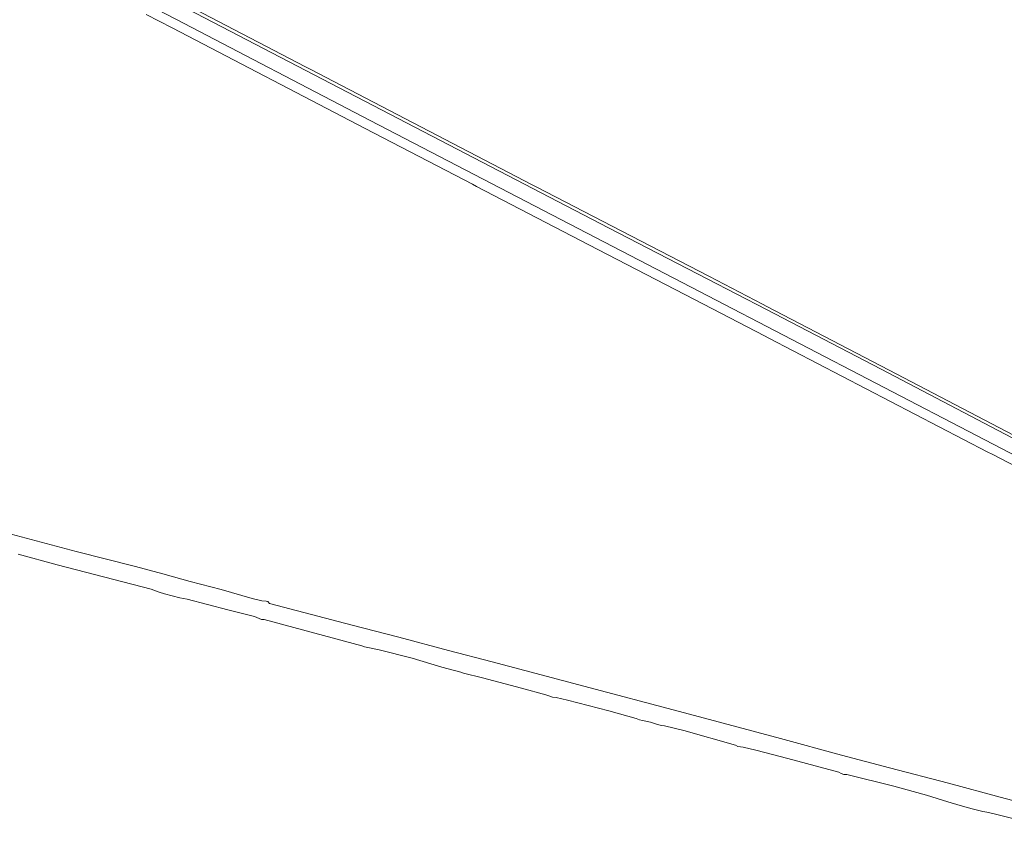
# Model space of a CAD drawing. Header units: metres. Extents: x 166325 to 190320, y 381923 to 404576.
# Tile 936 of 1056: x 180088 to 180726, y 385842 to 386379. Entities that reach past the tile are written whole.
import ezdxf

# ---------------------------------------------------------------- set-up
doc = ezdxf.new("R2010")
doc.units = ezdxf.units.M
doc.layers.add('B-WE-VH-VERHARDING_ASFALT-GV', color=8, linetype='Continuous', lineweight=18)
doc.layers.add('B-WE-VH-VERHARDING_HALFVERHARDING-GV', color=8, linetype='Continuous', lineweight=18)

msp = doc.modelspace()

# ---------------------------------------------------------------- linework, layer by layer
at = {"layer": 'B-WE-VH-VERHARDING_ASFALT-GV', "flags": 128}
for points in [[(179705.491, 386643.766), (179704.524, 386641.997), (179704.783, 386641.842), (179860.169, 386561.252), (179999.998, 386488.32), (180084.47, 386444.37), (180191.602, 386388.831), (180469.771, 386244.072), (180533.64, 386211.072), (180572.187, 386191.05)], [(181036.177, 385933.988), (181037.548, 385936.837), (181038.165, 385938.121), (180871.131, 386025.012), (180768.111, 386078.311), (180528.701, 386202.823), (180315.261, 386313.63), (180189.251, 386379.522), (180080.291, 386436.021), (179724.522, 386621.192), (179706.613, 386630.672), (179702.854, 386632.499), (179701.251, 386633.163)], [(180170.016, 386382.585), (180186.782, 386373.872), (180311.96, 386308.491), (180381.506, 386272.329), (180384.18, 386270.939), (180462.852, 386230.032), (180525.481, 386197.661), (180570.901, 386174.015), (180573.622, 386172.599), (180715.777, 386098.593), (180718.447, 386097.203), (180868.281, 386019.27), (180933.802, 385985.368), (180936.432, 385984.007), (181017.134, 385942.232), (181035.55, 385932.683), (181036.177, 385933.988)], [(180572.187, 386191.05), (180646.462, 386152.471), (180771.531, 386087.022), (180875.112, 386032.561), (181018.882, 385957.212), (181045.07, 385943.661), (181045.918, 385945.225), (180917.807, 386012.469), (180899.612, 386022.02), (180897.07, 386023.355), (180740.421, 386105.442), (180737.411, 386107.019), (180651.802, 386151.87), (180572.447, 386193.154), (180569.573, 386194.649), (180534.702, 386212.791), (180472.012, 386245.122), (180423.373, 386270.427), (180420.286, 386272.033), (180276.241, 386346.976), (180273.308, 386348.502), (180201.462, 386385.881)]]:
    msp.add_lwpolyline(points, dxfattribs=at)
at = {"layer": 'B-WE-VH-VERHARDING_HALFVERHARDING-GV', "flags": 128}
for points in [[(180849.758, 385841.622), (180723.73, 385874.825), (180690.198, 385883.783), (180651.874, 385893.786), (180620.846, 385901.986), (180581.194, 385912.767), (180544.184, 385922.711), (180519.112, 385929.448), (180450.598, 385947.619), (180394.291, 385962.674), (180366.037, 385970.021), (180333.775, 385978.632), (180303.466, 385986.418), (180249.956, 386000.52), (180248.783, 386001.621), (180247.722, 386001.918), (180245.008, 386002.165), (180238.722, 386003.745), (180218.671, 386009.502), (180198.606, 386014.711), (180180.86, 386019.693), (180163.134, 386024.428), (180124.585, 386034.21), (180079.15, 386046.191)], [(180849.758, 385841.622), (180723.73, 385874.825), (180690.198, 385883.783), (180651.874, 385893.786), (180620.846, 385901.986), (180581.194, 385912.767), (180544.184, 385922.711), (180519.112, 385929.448), (180450.598, 385947.619), (180394.291, 385962.674), (180366.037, 385970.021), (180333.775, 385978.632), (180303.466, 385986.418), (180249.956, 386000.52), (180248.783, 386001.621), (180247.722, 386001.918), (180245.008, 386002.165), (180238.722, 386003.745), (180218.671, 386009.502), (180198.606, 386014.711), (180180.86, 386019.693), (180163.134, 386024.428), (180124.585, 386034.21), (180079.15, 386046.191)], [(180849.758, 385841.622), (180723.73, 385874.825), (180690.198, 385883.783), (180651.874, 385893.786), (180620.846, 385901.986), (180581.194, 385912.767), (180544.184, 385922.711), (180519.112, 385929.448), (180450.598, 385947.619), (180394.291, 385962.674), (180366.037, 385970.021), (180333.775, 385978.632), (180303.466, 385986.418), (180249.956, 386000.52), (180248.783, 386001.621), (180247.722, 386001.918), (180245.008, 386002.165), (180238.722, 386003.745), (180218.671, 386009.502), (180198.606, 386014.711), (180180.86, 386019.693), (180163.134, 386024.428), (180124.585, 386034.21), (180079.15, 386046.191)], [(180087.056, 386032.385), (180112.204, 386025.56), (180173.316, 386009.704), (180178.331, 386007.792), (180181.914, 386006.592), (180186.883, 386005.466), (180191.85, 386004.158), (180196.478, 386003.302), (180222.903, 385996.307), (180240.309, 385992.031), (180243.319, 385990.638), (180244.689, 385990.124), (180246.49, 385990.045), (180309.756, 385973.057), (180311.528, 385972.35), (180321.011, 385970.265), (180342.342, 385964.87), (180361.648, 385959.113), (180373.96, 385955.843), (180375.802, 385955.231), (180388.059, 385952.271), (180413.408, 385945.544), (180429.145, 385941.276), (180431.673, 385940.236), (180433.511, 385939.675), (180435.738, 385939.528), (180443.196, 385937.784), (180470.016, 385930.768), (180487.675, 385925.936), (180489.866, 385925.025), (180491.76, 385924.451), (180497.055, 385923.358), (180500.134, 385922.355), (180503.924, 385921.35), (180506.106, 385921.018), (180518.502, 385918.067), (180552.134, 385908.64), (180553.593, 385907.698), (180555.253, 385907.362), (180557.032, 385907.223), (180565.348, 385905.336), (180585.943, 385899.953), (180619.123, 385891.11), (180620.688, 385890.05), (180622.389, 385889.522), (180624.191, 385889.558), (180654.709, 385881.92), (180675.983, 385876), (180689.713, 385871.882), (180697.737, 385869.294), (180705.527, 385867.232), (180712.354, 385865.538), (180715.061, 385864.967), (180720.724, 385863.778), (180742.919, 385858.148)], [(180087.056, 386032.385), (180112.204, 386025.56), (180173.316, 386009.704), (180178.331, 386007.792), (180181.914, 386006.592), (180186.883, 386005.466), (180191.85, 386004.158), (180196.478, 386003.302), (180222.903, 385996.307), (180240.309, 385992.031), (180243.319, 385990.638), (180244.689, 385990.124), (180246.49, 385990.045), (180309.756, 385973.057), (180311.528, 385972.35), (180321.011, 385970.265), (180342.342, 385964.87), (180361.648, 385959.113), (180373.96, 385955.843), (180375.802, 385955.231), (180388.059, 385952.271), (180413.408, 385945.544), (180429.145, 385941.276), (180431.673, 385940.236), (180433.511, 385939.675), (180435.738, 385939.528), (180443.196, 385937.784), (180470.016, 385930.768), (180487.675, 385925.936), (180489.866, 385925.025), (180491.76, 385924.451), (180497.055, 385923.358), (180500.134, 385922.355), (180503.924, 385921.35), (180506.106, 385921.018), (180518.502, 385918.067), (180552.134, 385908.64), (180553.593, 385907.698), (180555.253, 385907.362), (180557.032, 385907.223), (180565.348, 385905.336), (180585.943, 385899.953), (180619.123, 385891.11), (180620.688, 385890.05), (180622.389, 385889.522), (180624.191, 385889.558), (180654.709, 385881.92), (180675.983, 385876), (180689.713, 385871.882), (180697.737, 385869.294), (180705.527, 385867.232), (180712.354, 385865.538), (180715.061, 385864.967), (180720.724, 385863.778), (180742.919, 385858.148)], [(180087.056, 386032.385), (180112.204, 386025.56), (180173.316, 386009.704), (180178.331, 386007.792), (180181.914, 386006.592), (180186.883, 386005.466), (180191.85, 386004.158), (180196.478, 386003.302), (180222.903, 385996.307), (180240.309, 385992.031), (180243.319, 385990.638), (180244.689, 385990.124), (180246.49, 385990.045), (180309.756, 385973.057), (180311.528, 385972.35), (180321.011, 385970.265), (180342.342, 385964.87), (180361.648, 385959.113), (180373.96, 385955.843), (180375.802, 385955.231), (180388.059, 385952.271), (180413.408, 385945.544), (180429.145, 385941.276), (180431.673, 385940.236), (180433.511, 385939.675), (180435.738, 385939.528), (180443.196, 385937.784), (180470.016, 385930.768), (180487.675, 385925.936), (180489.866, 385925.025), (180491.76, 385924.451), (180497.055, 385923.358), (180500.134, 385922.355), (180503.924, 385921.35), (180506.106, 385921.018), (180518.502, 385918.067), (180552.134, 385908.64), (180553.593, 385907.698), (180555.253, 385907.362), (180557.032, 385907.223), (180565.348, 385905.336), (180585.943, 385899.953), (180619.123, 385891.11), (180620.688, 385890.05), (180622.389, 385889.522), (180624.191, 385889.558), (180654.709, 385881.92), (180675.983, 385876), (180689.713, 385871.882), (180697.737, 385869.294), (180705.527, 385867.232), (180712.354, 385865.538), (180715.061, 385864.967), (180720.724, 385863.778), (180742.919, 385858.148)]]:
    msp.add_lwpolyline(points, dxfattribs=at)

doc.saveas('drawing.dxf')
